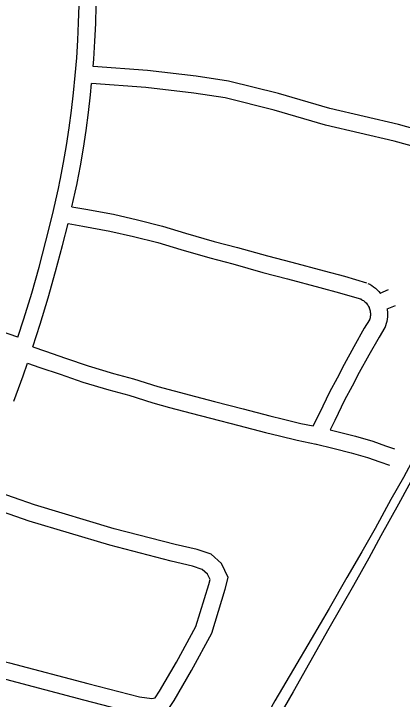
# Model space of a CAD drawing. Extents: x 3540316 to 3578335, y 553172 to 578787.
# Drawn here: x 3548599 to 3549279, y 573606 to 574805 of the extents above; entities that cross this region are included whole.
import ezdxf

# ---------------------------------------------------------------- set-up
doc = ezdxf.new("R2010")
doc.units = 0
doc.layers.add('V-ROAD-CNTR', color=7, linetype='Continuous')
doc.layers.add('V-TOPO-SHOR', color=7, linetype='Continuous')

msp = doc.modelspace()

# ---------------------------------------------------------------- linework, layer by layer
at = {"layer": 'V-ROAD-CNTR'}
for p, q in [((3549240.6307243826, 574316.4690810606), (3549255.3581510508, 574322.715320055)), ((3549252.6436209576, 574288.9773379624), (3549267.0718489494, 574295.096679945))]:
    msp.add_line(p, q, dxfattribs=at)
for points in [[(3548740.209481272, 574973.6030263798), (3548809.339343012, 574970.5180325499), (3548903.734154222, 574964.0830454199), (3548975.3240110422, 574954.202065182), (3549044.6028724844, 574942.426088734), (3549115.4627307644, 574927.4181187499), (3549273.681414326, 574884.36820485), (3549555.795850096, 574810.8563518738), (3549488.347984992, 574693.5955863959), (3549432.5840965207, 574592.892787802), (3549416.07912953, 574562.910847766), (3549401.545158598, 574548.789876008), (3549375.125211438, 574551.750870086), (3549265.15943137, 574582.5938084), (3549144.842672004, 574610.5887524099), (3549054.888851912, 574636.5517004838), (3548969.286023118, 574658.042657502), (3548914.618132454, 574666.3796408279), (3548830.2453012, 574676.336620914), (3548735.531490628, 574682.9766076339)], [(3548680.5556005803, 574514.345944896), (3548686.3825889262, 574544.76888405), (3548691.4615787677, 574575.026823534), (3548696.033569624, 574605.4757626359), (3548700.28556112, 574636.1227013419), (3548703.806554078, 574666.684640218), (3548706.7845481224, 574697.267579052), (3548709.4455428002, 574728.0505174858), (3548711.3755389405, 574758.7434561), (3548712.75553618, 574789.4203947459), (3548713.6495343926, 574820.366332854), (3548713.9575337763, 574851.1022713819), (3548713.9175338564, 574881.88320982), (3548713.187535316, 574912.739148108), (3548711.8645379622, 574943.441086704), (3548711.063539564, 574958.420056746)], [(3548738.243485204, 574712.859547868), (3548739.363482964, 574725.8165219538), (3548741.333479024, 574757.127459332), (3548742.73547622, 574788.312396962), (3548743.6454744, 574819.7823340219), (3548743.957473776, 574850.972271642), (3548743.917473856, 574882.2572090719), (3548743.171475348, 574913.7391461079), (3548741.89047791, 574943.4980865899)], [(3548741.89047791, 574943.4980865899), (3548807.649346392, 574940.564092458), (3548900.66016037, 574934.22310514), (3548970.758020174, 574924.5481244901), (3549038.978883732, 574912.952147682), (3549108.410744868, 574898.2461770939), (3549265.9614297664, 574855.3782628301), (3549510.189941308, 574791.7383901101), (3549462.222037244, 574708.3415569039), (3549406.322149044, 574607.3927588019), (3549391.95917777, 574581.3048109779), (3549390.8031800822, 574580.1818132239), (3549380.8831999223, 574581.292811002), (3549272.613416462, 574611.659750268), (3549152.406656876, 574639.6306943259), (3549062.7028362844, 574665.5216425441), (3548975.214011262, 574687.484598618), (3548918.6381244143, 574696.1135813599), (3548833.053295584, 574706.212561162), (3548738.243485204, 574712.859547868)], [(3548710.019541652, 574508.7019561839), (3548715.912529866, 574539.4628946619), (3548721.0895195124, 574570.316832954), (3548725.72551024, 574601.1857712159), (3548730.0495015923, 574632.3447088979), (3548733.64049441, 574663.5146465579), (3548735.531490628, 574682.9766076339)], [(3548606.5397486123, 574239.1774952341), (3548616.817728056, 574271.366430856), (3548630.72070025, 574316.6373403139), (3548643.5016746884, 574361.982249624), (3548655.4526507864, 574407.4441587), (3548666.981627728, 574453.3070669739), (3548677.392606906, 574499.250975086), (3548680.60560048, 574514.597944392)], [(3548701.0061181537, 574467.7066627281), (3548706.704548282, 574492.860987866), (3548709.969541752, 574508.449956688)], [(3548701.0061181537, 574467.7066627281), (3548725.32503687, 574463.3512199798), (3548773.637891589, 574454.4777798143), (3548815.744189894, 574444.8506789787), (3548859.2804680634, 574433.7945852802), (3548900.05733419, 574421.3933267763), (3548950.1995662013, 574407.0263523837), (3548990.723194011, 574396.4607926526), (3549043.280858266, 574381.65507019), (3549086.173860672, 574370.410411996), (3549142.6731831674, 574355.5899655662), (3549177.831987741, 574346.0077008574), (3549216.7034618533, 574334.380915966)], [(3548632.6484953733, 574222.3157584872), (3548645.4476707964, 574262.400448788), (3548659.5006426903, 574308.1633572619), (3548672.447616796, 574354.0982653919), (3548684.5085926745, 574399.97417364), (3548694.17993599, 574438.4518728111)], [(3548694.17993599, 574438.4518728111), (3548719.9709631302, 574433.8327800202), (3548767.582108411, 574425.0882201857), (3548808.707810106, 574415.6853210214), (3548851.2195319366, 574404.8894147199), (3548891.56066581, 574392.6206732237), (3548942.282433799, 574378.0876476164), (3548982.8708059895, 574367.5052073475), (3549035.4091417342, 574352.70492981), (3549078.564139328, 574341.3915880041), (3549134.9228168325, 574326.6080344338), (3549169.588012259, 574317.1602991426), (3549208.106538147, 574305.639084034)], [(3549219.0393323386, 574333.463090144), (3549222.200663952, 574331.9040933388), (3549225.690428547, 574329.8740995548), (3549229.0315937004, 574327.6118104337), (3549232.2020403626, 574325.1340214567), (3549235.20842497, 574322.4412766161), (3549238.0205120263, 574319.5460472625), (3549240.6281900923, 574316.4725211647), (3549240.837698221, 574316.188130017)], [(3548606.5397486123, 574239.1774952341), (3548560.359840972, 574255.21946315), (3548449.6340624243, 574294.1643852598), (3548380.524200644, 574322.965327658)], [(3549205.770667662, 574306.556909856), (3549208.0073360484, 574305.4539066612), (3549209.719571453, 574304.4579004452), (3549211.3644063, 574303.3441895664), (3549212.9359596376, 574302.1159785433), (3549214.41557503, 574300.7907233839), (3549215.7974879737, 574299.3679527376), (3549217.085809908, 574297.8494788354), (3549218.26462809, 574296.2493239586), (3549219.3333774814, 574294.5722196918), (3549220.2854301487, 574292.8241452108), (3549220.96566073, 574291.3463766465), (3549221.115738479, 574291.0199061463), (3549221.821416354, 574289.1609829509), (3549222.400073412, 574287.2528712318), (3549222.8484103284, 574285.3133842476), (3549223.1618877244, 574283.3526656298), (3549223.3421560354, 574281.3730158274), (3549223.3863969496, 574279.3848159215), (3549223.295886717, 574277.3988760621), (3549223.070214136, 574275.4252307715), (3549222.70944003, 574273.4651351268), (3549222.2192581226, 574271.5413525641), (3549221.598826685, 574269.659640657), (3549220.6557162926, 574267.3413340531)], [(3549252.582322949, 574289.3607408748), (3549252.9461122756, 574287.0853343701), (3549253.3118439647, 574283.0689841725), (3549253.4016030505, 574279.0351840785), (3549253.218113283, 574275.0091239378), (3549252.759785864, 574271.0007692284), (3549252.03055997, 574267.0388648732), (3549251.0347418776, 574263.1306474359), (3549249.771173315, 574259.2983593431), (3549248.4442837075, 574256.036665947)], [(3549221.829081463, 574269.6374735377), (3549212.651912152, 574254.9501222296), (3549194.4732792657, 574222.4997610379), (3549177.4437505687, 574191.623614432), (3549165.0808259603, 574167.9477972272), (3549151.5648594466, 574143.0376974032), (3549134.152888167, 574106.7794720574), (3549122.802307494, 574083.5764380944)], [(3549248.7958669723, 574256.1810887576), (3549238.4740878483, 574239.6618777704), (3549220.694720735, 574207.9242389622), (3549203.8782494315, 574177.4343855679), (3549191.56317404, 574153.8502027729), (3549178.2871405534, 574129.3823025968), (3549161.149111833, 574093.6945279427), (3549153.1192529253, 574077.2797651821), (3549167.1671857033, 574073.8850961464), (3549197.4398328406, 574066.0541001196), (3549227.6985659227, 574057.4154595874), (3549249.826596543, 574049.5668747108), (3549265.86430296, 574044.3409274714)], [(3548632.6484953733, 574222.3157584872), (3548654.518294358, 574214.8699955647), (3548689.759479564, 574202.8944475), (3548729.384337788, 574189.5767883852), (3548774.0415556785, 574175.9764288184), (3548809.0325164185, 574166.7927047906), (3548851.4960982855, 574153.3538971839), (3548879.6963946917, 574145.3526578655), (3548917.220695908, 574135.5380285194), (3548950.715797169, 574127.0820225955), (3549000.8789102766, 574114.0198596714), (3549047.3354821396, 574101.7104099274), (3549071.5067101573, 574095.7584908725), (3549101.896928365, 574088.4288639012), (3549123.1528468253, 574084.0886332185)], [(3548599.4077628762, 574127.2197191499), (3548615.736730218, 574172.0486294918), (3548623.1209199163, 574193.8684818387)], [(3548623.1209199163, 574193.868481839), (3548644.857705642, 574186.4680044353), (3548680.1545204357, 574174.4735525), (3548720.233662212, 574161.0032116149), (3548765.8604443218, 574147.1075711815), (3548800.6934835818, 574137.9652952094), (3548842.8739017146, 574124.6161028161), (3548871.8056053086, 574116.4073421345), (3548909.753304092, 574106.4819714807), (3548943.264202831, 574098.0219774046), (3548993.257089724, 574085.0041403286), (3549039.9065178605, 574072.6435900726), (3549064.403289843, 574066.6115091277), (3549095.3770716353, 574059.1411360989), (3549128.4340810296, 574052.3912491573)], [(3549126.820914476, 574052.7712457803), (3549159.8868142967, 574044.7809038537), (3549189.5641671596, 574037.1038998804), (3549218.5574340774, 574028.8265404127), (3549240.1634034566, 574021.1631252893), (3549256.56969704, 574015.8170725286)], [(3548349.460262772, 573726.748520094), (3548369.77122215, 573711.6495502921), (3548415.160131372, 573690.079593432), (3548469.2980230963, 573668.6866362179), (3548584.61579246, 573640.916691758), (3548721.366518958, 573604.777764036), (3548813.251335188, 573581.0778114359), (3548841.0792795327, 573576.8108199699), (3548864.743232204, 573581.101811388), (3548879.8772019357, 573604.08576542), (3548910.3641409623, 573656.168661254), (3548945.8960698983, 573721.8435299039), (3548969.4860227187, 573798.5113765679), (3548974.596012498, 573819.246335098), (3548962.531036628, 573843.699286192), (3548944.50007269, 573859.6342543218), (3548920.24012121, 573867.9082377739), (3548881.9241978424, 573876.6092203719), (3548775.2204112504, 573904.1941652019), (3548635.5316906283, 573945.9990815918), (3548524.432912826, 573984.5260045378)], [(3548367.658226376, 573750.601472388), (3548385.307191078, 573737.4814986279), (3548427.1241074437, 573717.6095383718), (3548478.36600496, 573697.3605788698), (3548591.961777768, 573670.0046335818), (3548728.9445038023, 573633.8057059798), (3548819.2873231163, 573610.503752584), (3548840.6652803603, 573607.2247591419), (3548846.751268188, 573608.3277569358), (3548854.3852529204, 573619.923733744), (3548884.218193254, 573670.888631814), (3548918.096125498, 573733.5055065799), (3548940.5620805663, 573806.5193605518), (3548942.8480759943, 573815.792342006), (3548938.241085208, 573825.1293233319), (3548929.132103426, 573833.1783072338), (3548912.054137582, 573839.0042955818), (3548874.8462119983, 573847.4532786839), (3548767.1624273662, 573875.2902230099), (3548626.3117090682, 573917.4431387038), (3548508.842944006, 573958.1790572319)]]:
    msp.add_lwpolyline(points, dxfattribs=at)
at = {"layer": 'V-TOPO-SHOR'}
for points in [[(3549766.528, 574838.519), (3549732.9760000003, 574775.113), (3549698.9790000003, 574718.0700000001), (3549678.802, 574683.184), (3549655.336, 574640.403), (3549631.651, 574592.355), (3549590.2, 574520.612), (3549561.032, 574470.151), (3549532.741, 574418.812), (3549506.203, 574366.596), (3549471.551, 574306.0430000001), (3549442.821, 574251.632), (3549398.519, 574171.772), (3549363.21, 574111.438), (3549333.821, 574060.099), (3549309.04, 574013.806), (3549272.633, 573947.33), (3549241.929, 573891.823), (3549220.876, 573852.988), (3549193.68, 573805.159), (3549150.474, 573729.908), (3549116.919, 573669.7930000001), (3549088.409, 573618.892), (3549043.009, 573540.349)], [(3549740.482, 574816.22), (3549708.257, 574757.635), (3549684.088, 574716.411), (3549659.608, 574674.873), (3549634.821, 574631.169), (3549605.6950000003, 574579.404), (3549573.781, 574522.3690000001), (3549544.963, 574472.154), (3549515.5270000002, 574421.63), (3549488.2600000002, 574367.387), (3549460.375, 574311.902), (3549435.2770000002, 574263.238), (3549410.799, 574222.321), (3549389.7290000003, 574183.265), (3549349.447, 574117.242), (3549322.18, 574066.718), (3549299.562, 574027.9720000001), (3549281.589, 573993.8740000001), (3549258.97, 573955.7490000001), (3549232.0130000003, 573904.604), (3549208.153, 573863.998), (3549182.437, 573819.053)], [(3549182.437, 573819.053), (3549151.1410000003, 573764.498), (3549119.534, 573710.8740000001), (3549088.5500000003, 573658.797), (3549056.325, 573603.3150000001), (3549034.014, 573563.018), (3549007.058, 573516.834), (3548974.524, 573461.659), (3548942.919, 573401.216), (3548911.623, 573345.42), (3548878.7800000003, 573284.978), (3548849.653, 573233.833), (3548821.765, 573191.056), (3548803.485, 573154.79), (3548776.836, 573107.365), (3548750.19, 573053.122), (3548724.473, 573004.457), (3548696.897, 572954.24), (3548668.0810000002, 572897.828), (3548656.617, 572872.101), (3548649.18, 572859.702), (3548631.83, 572827.776), (3548603.324, 572769.193), (3548574.197, 572716.498)]]:
    msp.add_lwpolyline(points, dxfattribs=at)

doc.saveas('drawing.dxf')
